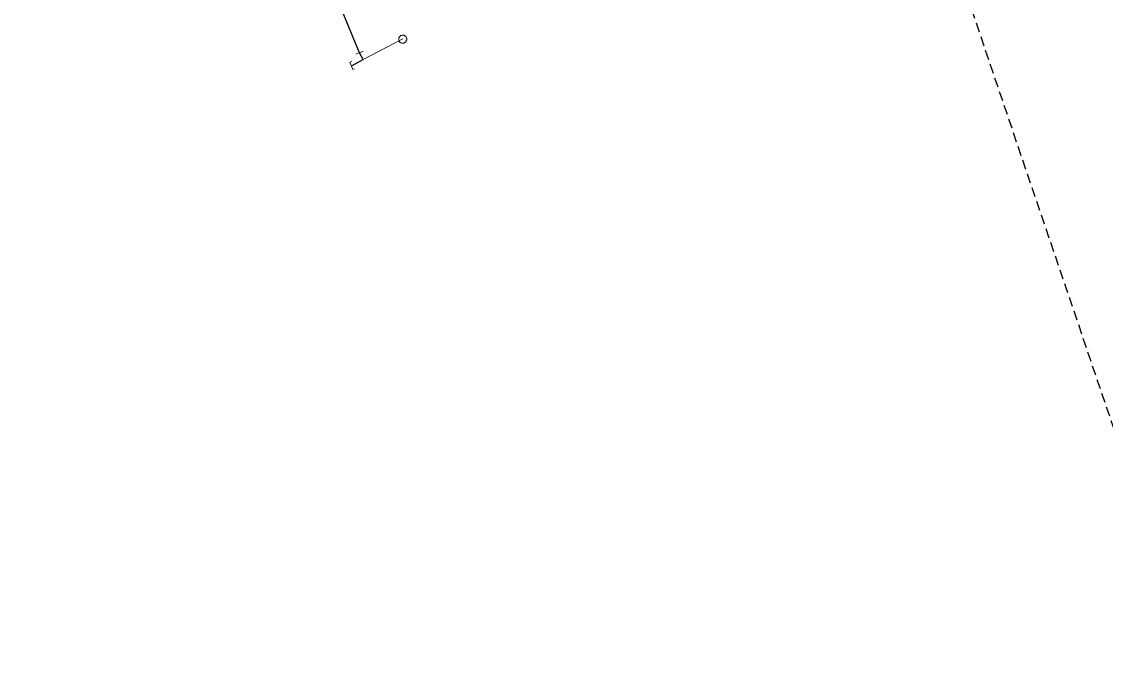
# Model space of a CAD drawing. Extents: x -659250 to -657316, y -997555 to -993684.
# Drawn here: x -657849.9 to -657715.2, y -996347.4 to -996267.1 of the extents above; entities that cross this region are included whole.
import ezdxf

# ---------------------------------------------------------------- set-up
doc = ezdxf.new("R2010")
doc.units = 0
doc.header["$LTSCALE"] = 0.4
doc.linetypes.add('MEDIUM_DASHED', pattern=[4.5, 3, -1.5])
for name, color, linetype, lineweight in [('13', 7, 'Continuous', 13), ('17', 7, 'Continuous', 25), ('23', 7, 'Continuous', 13), ('34', 7, 'Continuous', 13), ('47', 7, 'Continuous', 13), ('63', 7, 'MEDIUM_DASHED', 25)]:
    doc.layers.add(name, color=color, linetype=linetype, lineweight=lineweight)

msp = doc.modelspace()

# ---------------------------------------------------------------- linework, layer by layer
at = {"layer": '13'}
msp.add_line((-657807.434, -996271.772), (-657802.493, -996269.215), dxfattribs=at)
at = {"layer": '17'}
for points in [[(-657807.881, -996270.934), (-657819.82, -996241.96), (-657819.998, -996241.603), (-657820.53, -996241.785)], [(-657808.885, -996272.549), (-657807.434, -996271.772), (-657807.881, -996270.934)]]:
    msp.add_lwpolyline(points, dxfattribs=at)
at = {"layer": '23'}
for points in [[(-657802.061, -996269.011), (-657802.088, -996268.965), (-657802.12, -996268.923), (-657802.156, -996268.886), (-657802.195, -996268.852), (-657802.237, -996268.822), (-657802.284, -996268.797), (-657802.332, -996268.776), (-657802.381, -996268.761), (-657802.433, -996268.751), (-657802.485, -996268.746), (-657802.538, -996268.746), (-657802.59, -996268.753), (-657802.641, -996268.765), (-657802.689, -996268.782), (-657802.737, -996268.803), (-657802.783, -996268.832), (-657802.824, -996268.862), (-657802.863, -996268.899), (-657802.896, -996268.936), (-657802.927, -996268.979), (-657802.952, -996269.027), (-657802.972, -996269.075), (-657802.988, -996269.126), (-657802.999, -996269.176), (-657803.002, -996269.228), (-657803.001, -996269.281), (-657802.995, -996269.332), (-657802.983, -996269.383), (-657802.965, -996269.433), (-657802.944, -996269.48), (-657802.917, -996269.525), (-657802.885, -996269.567), (-657802.85, -996269.606), (-657802.811, -996269.64), (-657802.768, -996269.668), (-657802.722, -996269.694), (-657802.674, -996269.715), (-657802.623, -996269.731), (-657802.572, -996269.74)], [(-657802.863, -996268.899), (-657802.896, -996268.936), (-657802.927, -996268.979), (-657802.952, -996269.027), (-657802.972, -996269.075), (-657802.988, -996269.126), (-657802.999, -996269.176), (-657803.002, -996269.228), (-657803.001, -996269.281), (-657802.995, -996269.332), (-657802.983, -996269.383), (-657802.965, -996269.433), (-657802.944, -996269.48), (-657802.917, -996269.525), (-657802.885, -996269.567), (-657802.85, -996269.606), (-657802.811, -996269.64), (-657802.768, -996269.668), (-657802.722, -996269.694), (-657802.674, -996269.715), (-657802.623, -996269.731), (-657802.572, -996269.74), (-657802.521, -996269.745), (-657802.468, -996269.744), (-657802.416, -996269.739), (-657802.364, -996269.725), (-657802.316, -996269.708), (-657802.268, -996269.687), (-657802.224, -996269.659), (-657802.182, -996269.628), (-657802.143, -996269.593), (-657802.109, -996269.553), (-657802.079, -996269.51), (-657802.053, -996269.465), (-657802.034, -996269.416), (-657802.017, -996269.367), (-657802.008, -996269.316), (-657802.003, -996269.262), (-657802.004, -996269.21), (-657802.01, -996269.158)], [(-657802.572, -996269.74), (-657802.521, -996269.745), (-657802.468, -996269.744), (-657802.416, -996269.739), (-657802.364, -996269.725), (-657802.316, -996269.708), (-657802.268, -996269.687), (-657802.224, -996269.659), (-657802.182, -996269.628), (-657802.143, -996269.593), (-657802.109, -996269.553), (-657802.079, -996269.51), (-657802.053, -996269.465), (-657802.034, -996269.416), (-657802.017, -996269.367), (-657802.008, -996269.316), (-657802.003, -996269.262), (-657802.004, -996269.21), (-657802.01, -996269.158), (-657802.023, -996269.107), (-657802.04, -996269.058), (-657802.061, -996269.011), (-657802.088, -996268.965), (-657802.12, -996268.923), (-657802.156, -996268.886), (-657802.195, -996268.852), (-657802.237, -996268.822), (-657802.284, -996268.797), (-657802.332, -996268.776), (-657802.381, -996268.761), (-657802.433, -996268.751), (-657802.485, -996268.746), (-657802.538, -996268.746), (-657802.59, -996268.753), (-657802.641, -996268.765), (-657802.689, -996268.782), (-657802.737, -996268.803), (-657802.783, -996268.832), (-657802.824, -996268.862), (-657802.863, -996268.899)], [(-657802.01, -996269.158), (-657802.023, -996269.107), (-657802.04, -996269.058), (-657802.061, -996269.011)]]:
    msp.add_lwpolyline(points, dxfattribs=at)
at = {"layer": '34'}
msp.add_line((-657807.418, -996270.743), (-657808.343, -996271.124), dxfattribs=at)
at = {"layer": '47'}
msp.add_lwpolyline([(-657808.478, -996272.928), (-657808.715, -996273.015), (-657809.054, -996272.082), (-657808.817, -996271.996)], dxfattribs=at)
at = {"layer": '63'}
msp.add_lwpolyline([(-659116.685, -993855.266), (-658551.464, -993848.288), (-658551.464, -993848.288), (-657316.352, -997490.822), (-657316.352, -997490.822), (-657839.705, -997490.822), (-657839.705, -997490.822)], close=True, dxfattribs=at)

doc.saveas('drawing.dxf')
